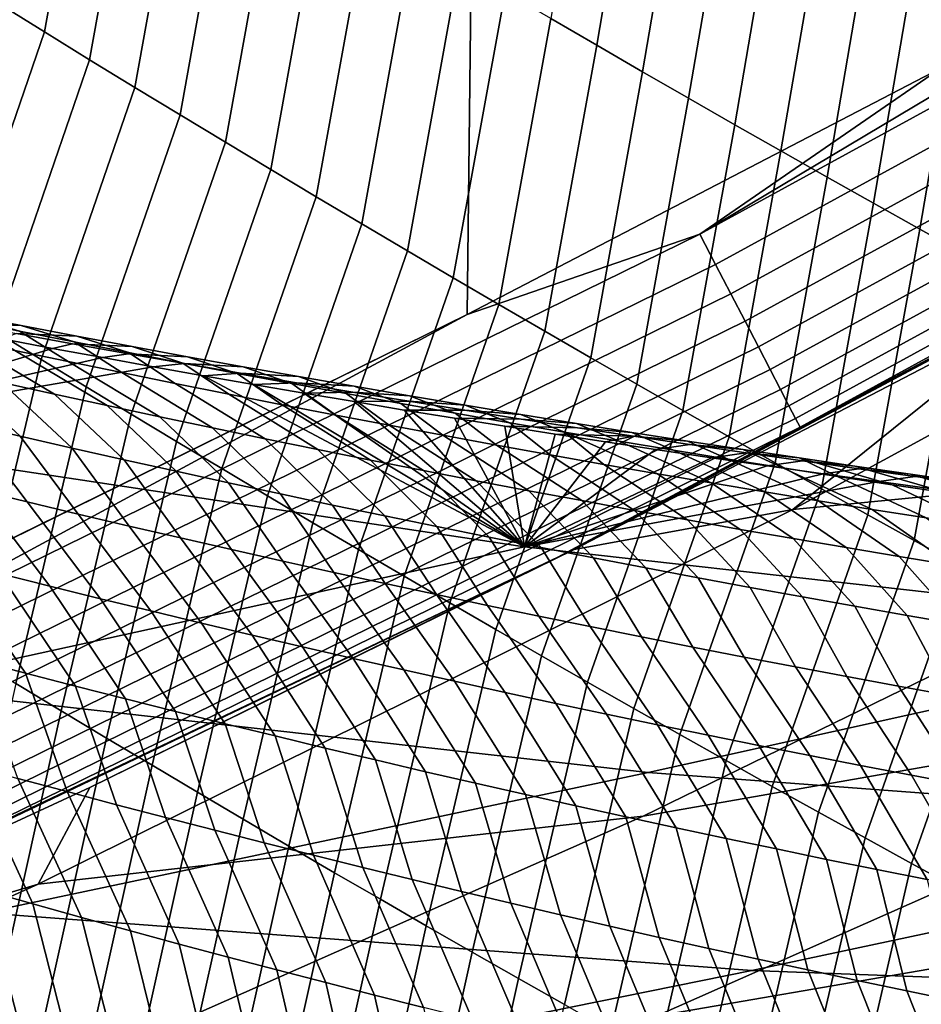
# Model space of a CAD drawing. Header units: metres. Extents: x -240 to 45, y -77 to 27.
# Tile 801 of 1056: x 11.9 to 12.95, y -24.61 to -23.47. Entities that reach past the tile are written whole.
import ezdxf

# ---------------------------------------------------------------- set-up
doc = ezdxf.new("R2010")
doc.units = ezdxf.units.M
doc.layers.add('solid_102011X2', color=7, linetype='CONTINUOUS')

msp = doc.modelspace()

# ---------------------------------------------------------------- linework, layer by layer
at = {"layer": 'solid_102011X2'}
for points in [[(12.418775, 23.807486), (11.8618, -24.081448), (11.298356, -24.343168), (11.861567, 24.081562)], [(12.968797, 23.521524), (12.419049, -23.807344), (11.8618, -24.081448), (12.418775, 23.807486)], [(13.511796, 23.223614), (12.969113, -23.521353), (12.419049, -23.807344), (12.968797, 23.521524)], [(11.875638, -23.447021, 120.99852), (11.92794, -23.479349, 121.017899), (11.987764, -23.146381, 121.236877), (11.935404, -23.113962, 121.218109)], [(12.689202, -23.713949, 0.002684), (13.512156, -23.223408), (13.758804, -23.129025, 0.002684)], [(12.689202, -23.713949, 0.002684), (13.758804, -23.129025, 0.002684), (13.778645, -23.163483, 0.010808), (12.707511, -23.749245, 0.010808)], [(12.516065, -23.463701, 121.418091), (12.569356, -23.49473, 121.435555), (12.62429, -23.172665, 121.663551), (12.57095, -23.141607, 121.646675)], [(11.92794, -23.479349, 121.017899), (11.980332, -23.511559, 121.037163), (12.040211, -23.17868, 121.255524), (11.987764, -23.146381, 121.236877)], [(12.707511, -23.749245, 0.010808), (13.778645, -23.163483, 0.010808), (13.797756, -23.196674, 0.024224), (12.725147, -23.783245, 0.024224)], [(12.569356, -23.49473, 121.435555), (12.622728, -23.525627, 121.452904), (12.677711, -23.20359, 121.680313), (12.62429, -23.172665, 121.663551)], [(11.980332, -23.511559, 121.037163), (12.032814, -23.543646, 121.056305), (12.092744, -23.210854, 121.274055), (12.040211, -23.17868, 121.255524)], [(12.725147, -23.783245, 0.024224), (13.797756, -23.196674, 0.024224), (13.815789, -23.227995, 0.042687), (12.741788, -23.815325, 0.042687)], [(12.032814, -23.543646, 121.056305), (12.085385, -23.575613, 121.075325), (12.145363, -23.242903, 121.292473), (12.092744, -23.210854, 121.274055)], [(12.622728, -23.525627, 121.452904), (12.676182, -23.556393, 121.470123), (12.731209, -23.234383, 121.696953), (12.677711, -23.20359, 121.680313)], [(12.689202, -23.713949, 0.002684), (12.969113, -23.521353), (13.512156, -23.223408)], [(12.676182, -23.556393, 121.470123), (12.729717, -23.587027, 121.487228), (12.784784, -23.265039, 121.71347), (12.731209, -23.234383, 121.696953)], [(12.741788, -23.815325, 0.042687), (13.815789, -23.227995, 0.042687), (13.832415, -23.256868, 0.065859), (12.75713, -23.8449, 0.065859)], [(12.085385, -23.575613, 121.075325), (12.138045, -23.607456, 121.094231), (12.198068, -23.274826, 121.310776), (12.145363, -23.242903, 121.292473)], [(12.75713, -23.8449, 0.065859), (13.832415, -23.256868, 0.065859), (13.847326, -23.282766, 0.093315), (12.77089, -23.871428, 0.093315)], [(12.729717, -23.587027, 121.487228), (12.783332, -23.617527, 121.504211), (12.838437, -23.295563, 121.729874), (12.784784, -23.265039, 121.71347)], [(12.138045, -23.607456, 121.094231), (12.190793, -23.639175, 121.113022), (12.250857, -23.306623, 121.328957), (12.198068, -23.274826, 121.310776)], [(12.77089, -23.871428, 0.093315), (13.847326, -23.282766, 0.093315), (13.860253, -23.305218, 0.124553), (12.782819, -23.894424, 0.124553)], [(12.783332, -23.617527, 121.504211), (12.837028, -23.647896, 121.521065), (12.892166, -23.325949, 121.746155), (12.838437, -23.295563, 121.729874)], [(12.190793, -23.639175, 121.113022), (12.243629, -23.670773, 121.131683), (12.303731, -23.338295, 121.347023), (12.250857, -23.306623, 121.328957)], [(12.782819, -23.894424, 0.124553), (13.860253, -23.305218, 0.124553), (13.870957, -23.323809, 0.159003), (12.792697, -23.913467, 0.159003)], [(12.792697, -23.913467, 0.159003), (13.870957, -23.323809, 0.159003), (13.879245, -23.338202, 0.196032), (12.800344, -23.928209, 0.196032)], [(12.837028, -23.647896, 121.521065), (12.890802, -23.678127, 121.537796), (12.945971, -23.356197, 121.762314), (12.892166, -23.325949, 121.746155)], [(12.243629, -23.670773, 121.131683), (12.296553, -23.702246, 121.15023), (12.356689, -23.369839, 121.364967), (12.303731, -23.338295, 121.347023)], [(12.800344, -23.928209, 0.196032), (13.879245, -23.338202, 0.196032), (13.884961, -23.348131, 0.234964), (12.80562, -23.938379, 0.234964)], [(12.80562, -23.938379, 0.234964), (13.884961, -23.348131, 0.234964), (13.587281, -23.524096, 0.275086)], [(12.890802, -23.678127, 121.537796), (12.944656, -23.708227, 121.554405), (12.999853, -23.386309, 121.778351), (12.945971, -23.356197, 121.762314)], [(12.296553, -23.702246, 121.15023), (12.349563, -23.733591, 121.168655), (12.409732, -23.401255, 121.382797), (12.356689, -23.369839, 121.364967)], [(12.944656, -23.708227, 121.554405), (12.998589, -23.73819, 121.570892), (13.053809, -23.416283, 121.794266), (12.999853, -23.386309, 121.778351)], [(12.349563, -23.733591, 121.168655), (12.40266, -23.764812, 121.186951), (12.462857, -23.432543, 121.400505), (12.409732, -23.401255, 121.382797)], [(12.40266, -23.764812, 121.186951), (12.455843, -23.795908, 121.205132), (12.516065, -23.463701, 121.418091), (12.462857, -23.432543, 121.400505)], [(11.767232, -23.763092, 120.778564), (11.819364, -23.795355, 120.79863), (11.92794, -23.479349, 121.017899), (11.875638, -23.447021, 120.99852)], [(12.455843, -23.795908, 121.205132), (12.509112, -23.826876, 121.223183), (12.569356, -23.49473, 121.435555), (12.516065, -23.463701, 121.418091)], [(11.819364, -23.795355, 120.79863), (11.87159, -23.827499, 120.818573), (11.980332, -23.511559, 121.037163), (11.92794, -23.479349, 121.017899)], [(12.509112, -23.826876, 121.223183), (12.562467, -23.857714, 121.241119), (12.622728, -23.525627, 121.452904), (12.569356, -23.49473, 121.435555)], [(13.646695, -23.491125, 0.279927), (13.657415, -23.565744, 1.33517), (12.797097, -24.033791, 1.528268), (13.098465, -23.791681, 0.281224)], [(13.493333, -23.965696, 5.716805), (12.797097, -24.033791, 1.528268), (13.657415, -23.565744, 1.33517), (14.347422, -23.508703, 5.520592)], [(11.87159, -23.827499, 120.818573), (11.923908, -23.859529, 120.838394), (12.032814, -23.543646, 121.056305), (11.980332, -23.511559, 121.037163)], [(12.689202, -23.713949, 0.002684), (12.419049, -23.807344), (12.969113, -23.521353)], [(12.524276, -24.089138, 0.275086), (13.587281, -23.524096, 0.275086), (12.543022, -24.080269, 0.28258)], [(12.80562, -23.938379, 0.234964), (13.587281, -23.524096, 0.275086), (12.524276, -24.089138, 0.275086)], [(13.587281, -23.524096, 0.275086), (13.098465, -23.791681, 0.281224), (12.543022, -24.080269, 0.28258)], [(12.562467, -23.857714, 121.241119), (12.615906, -23.888426, 121.258919), (12.676182, -23.556393, 121.470123), (12.622728, -23.525627, 121.452904)], [(11.923908, -23.859529, 120.838394), (11.976319, -23.891439, 120.858101), (12.085385, -23.575613, 121.075325), (12.032814, -23.543646, 121.056305)], [(12.615906, -23.888426, 121.258919), (12.669429, -23.919006, 121.276604), (12.729717, -23.587027, 121.487228), (12.676182, -23.556393, 121.470123)], [(11.976319, -23.891439, 120.858101), (12.028822, -23.923233, 120.877686), (12.138045, -23.607456, 121.094231), (12.085385, -23.575613, 121.075325)], [(12.669429, -23.919006, 121.276604), (12.723036, -23.949457, 121.294159), (12.783332, -23.617527, 121.504211), (12.729717, -23.587027, 121.487228)], [(12.028822, -23.923233, 120.877686), (12.081417, -23.954905, 120.897148), (12.190793, -23.639175, 121.113022), (12.138045, -23.607456, 121.094231)], [(12.723036, -23.949457, 121.294159), (12.776727, -23.979778, 121.311592), (12.837028, -23.647896, 121.521065), (12.783332, -23.617527, 121.504211)], [(12.081417, -23.954905, 120.897148), (12.134104, -23.986458, 120.916489), (12.243629, -23.670773, 121.131683), (12.190793, -23.639175, 121.113022)], [(12.776727, -23.979778, 121.311592), (12.8305, -24.009966, 121.328896), (12.890802, -23.678127, 121.537796), (12.837028, -23.647896, 121.521065)], [(12.134104, -23.986458, 120.916489), (12.18688, -24.017891, 120.935699), (12.296553, -23.702246, 121.15023), (12.243629, -23.670773, 121.131683)], [(12.8305, -24.009966, 121.328896), (12.884356, -24.040024, 121.346069), (12.944656, -23.708227, 121.554405), (12.890802, -23.678127, 121.537796)], [(12.18688, -24.017891, 120.935699), (12.239748, -24.049202, 120.954796), (12.349563, -23.733591, 121.168655), (12.296553, -23.702246, 121.15023)], [(11.595028, -24.251431, 0.002684), (12.419049, -23.807344), (12.689202, -23.713949, 0.002684)], [(11.595028, -24.251431, 0.002684), (12.689202, -23.713949, 0.002684), (12.707511, -23.749245, 0.010808), (11.611773, -24.287493, 0.010808)], [(12.884356, -24.040024, 121.346069), (12.938293, -24.069946, 121.363121), (12.998589, -23.73819, 121.570892), (12.944656, -23.708227, 121.554405)], [(12.239748, -24.049202, 120.954796), (12.292706, -24.080393, 120.973763), (12.40266, -23.764812, 121.186951), (12.349563, -23.733591, 121.168655)], [(11.611773, -24.287493, 0.010808), (12.707511, -23.749245, 0.010808), (12.725147, -23.783245, 0.024224), (11.627905, -24.322231, 0.024224)], [(12.938293, -24.069946, 121.363121), (12.992312, -24.099735, 121.380043), (13.052599, -23.768015, 121.58725), (12.998589, -23.73819, 121.570892)], [(12.292706, -24.080393, 120.973763), (12.345753, -24.11146, 120.992615), (12.455843, -23.795908, 121.205132), (12.40266, -23.764812, 121.186951)], [(11.627905, -24.322231, 0.024224), (12.725147, -23.783245, 0.024224), (12.741788, -23.815325, 0.042687), (11.643126, -24.355011, 0.042687)], [(12.543022, -24.080269, 0.28258), (13.098465, -23.791681, 0.281224), (12.797097, -24.033791, 1.528268)], [(11.830332, -23.817553, 74.572418), (11.901, -23.82028, 74.948112), (11.83668, -23.807844, 74.963737), (11.765365, -23.805368, 74.588104)], [(12.345753, -24.11146, 120.992615), (12.39889, -24.142403, 121.01133), (12.509112, -23.826876, 121.223183), (12.455843, -23.795908, 121.205132)], [(11.595028, -24.251431, 0.002684), (11.8618, -24.081448), (12.419049, -23.807344)], [(11.643126, -24.355011, 0.042687), (12.741788, -23.815325, 0.042687), (12.75713, -23.8449, 0.065859), (11.657158, -24.385229, 0.065859)], [(11.895329, -23.829546, 74.556847), (11.965347, -23.832523, 74.93261), (11.901, -23.82028, 74.948112), (11.830332, -23.817553, 74.572418)], [(11.899115, -23.826599, 75.340858), (11.955595, -23.862101, 75.717941), (11.893536, -23.849102, 75.733391), (11.835985, -23.813799, 75.356438)], [(11.901, -23.82028, 74.948112), (11.962271, -23.839209, 75.325401), (11.899115, -23.826599, 75.340858), (11.83668, -23.807844, 74.963737)], [(14.380032, -23.812305, 9.87928), (13.516453, -24.233826, 10.08113), (12.623458, -24.390039, 5.916644), (13.493333, -23.965696, 5.716805)], [(11.831502, -23.835911, 75.748955), (11.939668, -23.899832, 76.110893), (11.878568, -23.886389, 76.126396), (11.769493, -23.822529, 75.764633)], [(11.789997, -24.172331, 120.628441), (11.84238, -24.204283, 120.648918), (11.923908, -23.859529, 120.838394), (11.87159, -23.827499, 120.818573)], [(11.962271, -23.839209, 75.325401), (12.017679, -23.874907, 75.702614), (11.955595, -23.862101, 75.717941), (11.899115, -23.826599, 75.340858)], [(11.965347, -23.832523, 74.93261), (12.025454, -23.851624, 75.310066), (11.962271, -23.839209, 75.325401), (11.901, -23.82028, 74.948112)], [(12.39889, -24.142403, 121.01133), (12.452115, -24.173222, 121.02993), (12.562467, -23.857714, 121.241119), (12.509112, -23.826876, 121.223183)], [(11.937401, -23.846804, 74.376938), (11.879043, -23.835882, 74.398201), (11.609534, -23.945097, 72.090042)], [(11.893536, -23.849102, 75.733391), (12.000792, -23.913082, 76.095512), (11.939668, -23.899832, 76.110893), (11.831502, -23.835911, 75.748955)], [(11.895329, -23.829546, 74.556847), (11.879043, -23.835882, 74.398201), (11.937401, -23.846804, 74.376938), (11.960355, -23.841351, 74.541397)], [(11.960355, -23.841351, 74.541397), (12.029722, -23.844572, 74.917229), (11.965347, -23.832523, 74.93261), (11.895329, -23.829546, 74.556847)], [(12.025454, -23.851624, 75.310066), (12.079788, -23.887522, 75.687393), (12.017679, -23.874907, 75.702614), (11.962271, -23.839209, 75.325401)], [(12.029722, -23.844572, 74.917229), (12.088662, -23.863846, 75.294846), (12.025454, -23.851624, 75.310066), (11.965347, -23.832523, 74.93261)], [(11.995755, -23.857548, 74.355904), (11.937401, -23.846804, 74.376938), (11.609534, -23.945097, 72.090042)], [(11.657158, -24.385229, 0.065859), (12.75713, -23.8449, 0.065859), (12.77089, -23.871428, 0.093315), (11.669744, -24.412334, 0.093315)], [(11.955595, -23.862101, 75.717941), (12.06194, -23.926138, 76.080238), (12.000792, -23.913082, 76.095512), (11.893536, -23.849102, 75.733391)], [(11.960355, -23.841351, 74.541397), (11.937401, -23.846804, 74.376938), (11.995755, -23.857548, 74.355904), (12.02541, -23.852964, 74.52607)], [(12.02541, -23.852964, 74.52607), (12.094125, -23.856428, 74.901962), (12.029722, -23.844572, 74.917229), (11.960355, -23.841351, 74.541397)], [(12.088662, -23.863846, 75.294846), (12.141922, -23.89994, 75.672295), (12.079788, -23.887522, 75.687393), (12.025454, -23.851624, 75.310066)], [(12.094125, -23.856428, 74.901962), (12.151896, -23.875875, 75.279739), (12.088662, -23.863846, 75.294846), (12.029722, -23.844572, 74.917229)], [(12.054109, -23.868116, 74.335106), (11.995755, -23.857548, 74.355904), (11.609534, -23.945097, 72.090042)], [(11.817492, -23.872753, 76.142014), (11.899688, -23.948647, 76.507416), (11.839289, -23.934628, 76.523094), (11.756441, -23.858927, 76.157745)], [(11.84238, -24.204283, 120.648918), (11.894859, -24.236118, 120.669273), (11.976319, -23.891439, 120.858101), (11.923908, -23.859529, 120.838394)], [(12.017679, -23.874907, 75.702614), (12.123112, -23.939001, 76.065079), (12.06194, -23.926138, 76.080238), (11.955595, -23.862101, 75.717941)], [(12.02541, -23.852964, 74.52607), (11.995755, -23.857548, 74.355904), (12.054109, -23.868116, 74.335106), (12.090494, -23.864388, 74.510857)], [(12.090494, -23.864388, 74.510857), (12.158556, -23.86809, 74.886818), (12.094125, -23.856428, 74.901962), (12.02541, -23.852964, 74.52607)], [(12.158556, -23.86809, 74.886818), (12.215158, -23.887711, 75.264755), (12.151896, -23.875875, 75.279739), (12.094125, -23.856428, 74.901962)], [(12.452115, -24.173222, 121.02993), (12.505428, -24.203917, 121.048393), (12.615906, -23.888426, 121.258919), (12.562467, -23.857714, 121.241119)], [(12.112463, -23.87851, 74.314545), (12.054109, -23.868116, 74.335106), (11.609534, -23.945097, 72.090042), (12.48563, -24.077089, 71.943855)], [(11.669744, -24.412334, 0.093315), (12.77089, -23.871428, 0.093315), (12.782819, -23.894424, 0.124553), (11.680655, -24.435831, 0.124553)], [(11.878568, -23.886389, 76.126396), (11.960111, -23.962471, 76.491852), (11.899688, -23.948647, 76.507416), (11.817492, -23.872753, 76.142014)], [(12.079788, -23.887522, 75.687393), (12.184309, -23.95167, 76.050034), (12.123112, -23.939001, 76.065079), (12.017679, -23.874907, 75.702614)], [(12.090494, -23.864388, 74.510857), (12.054109, -23.868116, 74.335106), (12.112463, -23.87851, 74.314545), (12.155607, -23.87562, 74.495766)], [(12.151896, -23.875875, 75.279739), (12.204081, -23.912169, 75.65731), (12.141922, -23.89994, 75.672295), (12.088662, -23.863846, 75.294846)], [(12.155607, -23.87562, 74.495766), (12.223015, -23.879559, 74.871796), (12.158556, -23.86809, 74.886818), (12.090494, -23.864388, 74.510857)], [(12.223015, -23.879559, 74.871796), (12.278445, -23.899353, 75.249886), (12.215158, -23.887711, 75.264755), (12.158556, -23.86809, 74.886818)], [(11.939668, -23.899832, 76.110893), (12.020557, -23.976101, 76.476395), (11.960111, -23.962471, 76.491852), (11.878568, -23.886389, 76.126396)], [(12.155607, -23.87562, 74.495766), (12.112463, -23.87851, 74.314545), (12.170819, -23.888729, 74.294212), (12.22075, -23.886662, 74.480797)], [(12.170819, -23.888729, 74.294212), (12.112463, -23.87851, 74.314545), (12.48563, -24.077089, 71.943855)], [(12.215158, -23.887711, 75.264755), (12.266265, -23.924202, 75.642441), (12.204081, -23.912169, 75.65731), (12.151896, -23.875875, 75.279739)], [(12.22075, -23.886662, 74.480797), (12.287501, -23.890833, 74.856888), (12.223015, -23.879559, 74.871796), (12.155607, -23.87562, 74.495766)], [(12.22075, -23.886662, 74.480797), (12.170819, -23.888729, 74.294212), (12.22918, -23.898775, 74.274109), (12.285921, -23.897512, 74.465942)], [(12.285921, -23.897512, 74.465942), (12.352015, -23.901913, 74.842102), (12.287501, -23.890833, 74.856888), (12.22075, -23.886662, 74.480797)], [(12.287501, -23.890833, 74.856888), (12.341759, -23.910801, 75.23513), (12.278445, -23.899353, 75.249886), (12.223015, -23.879559, 74.871796)], [(11.680655, -24.435831, 0.124553), (12.782819, -23.894424, 0.124553), (12.792697, -23.913467, 0.159003), (11.68969, -24.455288, 0.159003)], [(11.894859, -24.236118, 120.669273), (11.947433, -24.267838, 120.689507), (12.028822, -23.923233, 120.877686), (11.976319, -23.891439, 120.858101)], [(12.141922, -23.89994, 75.672295), (12.245529, -23.964146, 76.03511), (12.184309, -23.95167, 76.050034), (12.079788, -23.887522, 75.687393)], [(12.22918, -23.898775, 74.274109), (12.170819, -23.888729, 74.294212), (12.48563, -24.077089, 71.943855)], [(12.278445, -23.899353, 75.249886), (12.328474, -23.936041, 75.627686), (12.266265, -23.924202, 75.642441), (12.215158, -23.887711, 75.264755)], [(12.351121, -23.908171, 74.45121), (12.285921, -23.897512, 74.465942), (12.22918, -23.898775, 74.274109), (12.287548, -23.908648, 74.254227)], [(12.351121, -23.908171, 74.45121), (12.416557, -23.9128, 74.827438), (12.352015, -23.901913, 74.842102), (12.285921, -23.897512, 74.465942)], [(12.352015, -23.901913, 74.842102), (12.405099, -23.922056, 75.220497), (12.341759, -23.910801, 75.23513), (12.287501, -23.890833, 74.856888)], [(12.505428, -24.203917, 121.048393), (12.55883, -24.234486, 121.066734), (12.669429, -23.919006, 121.276604), (12.615906, -23.888426, 121.258919)], [(12.000792, -23.913082, 76.095512), (12.081028, -23.989536, 76.46106), (12.020557, -23.976101, 76.476395), (11.939668, -23.899832, 76.110893)], [(12.204081, -23.912169, 75.65731), (12.306774, -23.976427, 76.020294), (12.245529, -23.964146, 76.03511), (12.141922, -23.89994, 75.672295)], [(12.287548, -23.908648, 74.254227), (12.22918, -23.898775, 74.274109), (12.48563, -24.077089, 71.943855)], [(12.341759, -23.910801, 75.23513), (12.390708, -23.947687, 75.613052), (12.328474, -23.936041, 75.627686), (12.278445, -23.899353, 75.249886)], [(12.416349, -23.918638, 74.4366), (12.351121, -23.908171, 74.45121), (12.287548, -23.908648, 74.254227), (12.345923, -23.91835, 74.234573)], [(12.345923, -23.91835, 74.234573), (12.287548, -23.908648, 74.254227), (12.48563, -24.077089, 71.943855)], [(12.416349, -23.918638, 74.4366), (12.481126, -23.923491, 74.812889), (12.416557, -23.9128, 74.827438), (12.351121, -23.908171, 74.45121)], [(12.416557, -23.9128, 74.827438), (12.468465, -23.933117, 75.205978), (12.405099, -23.922056, 75.220497), (12.352015, -23.901913, 74.842102)], [(11.68969, -24.455288, 0.159003), (12.792697, -23.913467, 0.159003), (12.800344, -23.928209, 0.196032), (11.696684, -24.47035, 0.196032)], [(11.839289, -23.934628, 76.523094), (11.907772, -24.025045, 76.888084), (11.848453, -24.010706, 76.903755), (11.778913, -23.920414, 76.538895)], [(12.06194, -23.926138, 76.080238), (12.141523, -24.002775, 76.445839), (12.081028, -23.989536, 76.46106), (12.000792, -23.913082, 76.095512)], [(12.266265, -23.924202, 75.642441), (12.368043, -23.988514, 76.0056), (12.306774, -23.976427, 76.020294), (12.204081, -23.912169, 75.65731)], [(12.405099, -23.922056, 75.220497), (12.452968, -23.959141, 75.598526), (12.390708, -23.947687, 75.613052), (12.341759, -23.910801, 75.23513)], [(12.404308, -23.927881, 74.215134), (12.345923, -23.91835, 74.234573), (12.48563, -24.077089, 71.943855)], [(12.481606, -23.928913, 74.422104), (12.416349, -23.918638, 74.4366), (12.345923, -23.91835, 74.234573), (12.404308, -23.927881, 74.215134)], [(12.481606, -23.928913, 74.422104), (12.545722, -23.933987, 74.798462), (12.481126, -23.923491, 74.812889), (12.416349, -23.918638, 74.4366)], [(12.481126, -23.923491, 74.812889), (12.531857, -23.943981, 75.191582), (12.468465, -23.933117, 75.205978), (12.416557, -23.9128, 74.827438)], [(12.55883, -24.234486, 121.066734), (12.612319, -24.264927, 121.084953), (12.723036, -23.949457, 121.294159), (12.669429, -23.919006, 121.276604)], [(11.696684, -24.47035, 0.196032), (12.800344, -23.928209, 0.196032), (12.80562, -23.938379, 0.234964), (11.701509, -24.480742, 0.234964)], [(11.947433, -24.267838, 120.689507), (12.000104, -24.29944, 120.709618), (12.081417, -23.954905, 120.897148), (12.028822, -23.923233, 120.877686)], [(12.123112, -23.939001, 76.065079), (12.202042, -24.015818, 76.430733), (12.141523, -24.002775, 76.445839), (12.06194, -23.926138, 76.080238)], [(12.328474, -23.936041, 75.627686), (12.429336, -24.000406, 75.991013), (12.368043, -23.988514, 76.0056), (12.266265, -23.924202, 75.642441)], [(12.462698, -23.937241, 74.195923), (12.404308, -23.927881, 74.215134), (12.48563, -24.077089, 71.943855)], [(12.546889, -23.938997, 74.40773), (12.481606, -23.928913, 74.422104), (12.404308, -23.927881, 74.215134), (12.462698, -23.937241, 74.195923)], [(12.468465, -23.933117, 75.205978), (12.515251, -23.970398, 75.584122), (12.452968, -23.959141, 75.598526), (12.405099, -23.922056, 75.220497)], [(12.545722, -23.933987, 74.798462), (12.595275, -23.954653, 75.177299), (12.531857, -23.943981, 75.191582), (12.481126, -23.923491, 74.812889)], [(12.546889, -23.938997, 74.40773), (12.610344, -23.944286, 74.784157), (12.545722, -23.933987, 74.798462), (12.481606, -23.928913, 74.422104)], [(11.701509, -24.480742, 0.234964), (12.80562, -23.938379, 0.234964), (12.524276, -24.089138, 0.275086)], [(11.899688, -23.948647, 76.507416), (11.967115, -24.039192, 76.87252), (11.907772, -24.025045, 76.888084), (11.839289, -23.934628, 76.523094)], [(12.184309, -23.95167, 76.050034), (12.262584, -24.028666, 76.415741), (12.202042, -24.015818, 76.430733), (12.123112, -23.939001, 76.065079)], [(12.390708, -23.947687, 75.613052), (12.490653, -24.012104, 75.976547), (12.429336, -24.000406, 75.991013), (12.328474, -23.936041, 75.627686)], [(12.521073, -23.946426, 74.176956), (12.462698, -23.937241, 74.195923), (12.48563, -24.077089, 71.943855)], [(12.612202, -23.948887, 74.393478), (12.546889, -23.938997, 74.40773), (12.462698, -23.937241, 74.195923), (12.521073, -23.946426, 74.176956)], [(12.531857, -23.943981, 75.191582), (12.57756, -23.981461, 75.569832), (12.515251, -23.970398, 75.584122), (12.468465, -23.933117, 75.205978)], [(12.610344, -23.944286, 74.784157), (12.658718, -23.96513, 75.163132), (12.595275, -23.954653, 75.177299), (12.545722, -23.933987, 74.798462)], [(12.612202, -23.948887, 74.393478), (12.674994, -23.954391, 74.769966), (12.610344, -23.944286, 74.784157), (12.546889, -23.938997, 74.40773)], [(12.48563, -24.077089, 71.943855), (11.609534, -23.945097, 72.090042), (10.863639, -24.106758, 67.886856), (11.744262, -24.239668, 67.732452)], [(11.960111, -23.962471, 76.491852), (12.026483, -24.053144, 76.857071), (11.967115, -24.039192, 76.87252), (11.899688, -23.948647, 76.507416)], [(12.000104, -24.29944, 120.709618), (12.052869, -24.330927, 120.729599), (12.134104, -23.986458, 120.916489), (12.081417, -23.954905, 120.897148)], [(12.245529, -23.964146, 76.03511), (12.323149, -24.041319, 76.400871), (12.262584, -24.028666, 76.415741), (12.184309, -23.95167, 76.050034)], [(12.452968, -23.959141, 75.598526), (12.551993, -24.023607, 75.962196), (12.490653, -24.012104, 75.976547), (12.390708, -23.947687, 75.613052)], [(12.579433, -23.955439, 74.158234), (12.521073, -23.946426, 74.176956), (12.48563, -24.077089, 71.943855)], [(12.612202, -23.948887, 74.393478), (12.521073, -23.946426, 74.176956), (12.579433, -23.955439, 74.158234)], [(12.531857, -23.943981, 75.191582), (12.595275, -23.954653, 75.177299), (12.702252, -24.003004, 75.541603), (12.639894, -23.992331, 75.555656)], [(12.531857, -23.943981, 75.191582), (12.639894, -23.992331, 75.555656), (12.57756, -23.981461, 75.569832)], [(12.612202, -23.948887, 74.393478), (12.579433, -23.955439, 74.158234), (12.637783, -23.964279, 74.139748), (12.677541, -23.958586, 74.379349)], [(12.595275, -23.954653, 75.177299), (12.658718, -23.96513, 75.163132), (12.764635, -24.013481, 75.527664), (12.702252, -24.003004, 75.541603)], [(12.674994, -23.954391, 74.769966), (12.722186, -23.97541, 75.149086), (12.658718, -23.96513, 75.163132), (12.610344, -23.944286, 74.784157)], [(12.677541, -23.958586, 74.379349), (12.739669, -23.964302, 74.755898), (12.674994, -23.954391, 74.769966), (12.612202, -23.948887, 74.393478)], [(12.612319, -24.264927, 121.084953), (12.665895, -24.295244, 121.103043), (12.776727, -23.979778, 121.311592), (12.723036, -23.949457, 121.294159)], [(12.739669, -23.964302, 74.755898), (12.78568, -23.985497, 75.135162), (12.722186, -23.97541, 75.149086), (12.674994, -23.954391, 74.769966)], [(12.623458, -24.390039, 5.916644), (11.920521, -24.46888, 1.725014), (12.797097, -24.033791, 1.528268), (13.493333, -23.965696, 5.716805)], [(12.020557, -23.976101, 76.476395), (12.085873, -24.066902, 76.841736), (12.026483, -24.053144, 76.857071), (11.960111, -23.962471, 76.491852)], [(12.306774, -23.976427, 76.020294), (12.383739, -24.053774, 76.386108), (12.323149, -24.041319, 76.400871), (12.245529, -23.964146, 76.03511)], [(12.515251, -23.970398, 75.584122), (12.613359, -24.034916, 75.94796), (12.551993, -24.023607, 75.962196), (12.452968, -23.959141, 75.598526)], [(12.637783, -23.964279, 74.139748), (12.579433, -23.955439, 74.158234), (12.48563, -24.077089, 71.943855)], [(12.702605, -23.973898, 74.119492), (12.637783, -23.964279, 74.139748), (12.48563, -24.077089, 71.943855)], [(12.677541, -23.958586, 74.379349), (12.637783, -23.964279, 74.139748), (12.702605, -23.973898, 74.119492), (12.742907, -23.968092, 74.365341)], [(12.658718, -23.96513, 75.163132), (12.722186, -23.97541, 75.149086), (12.827042, -24.023764, 75.51384), (12.764635, -24.013481, 75.527664)], [(12.742907, -23.968092, 74.365341), (12.80437, -23.974016, 74.741951), (12.739669, -23.964302, 74.755898), (12.677541, -23.958586, 74.379349)], [(12.80437, -23.974016, 74.741951), (12.849198, -23.995386, 75.121346), (12.78568, -23.985497, 75.135162), (12.739669, -23.964302, 74.755898)], [(12.081028, -23.989536, 76.46106), (12.145287, -24.080465, 76.826515), (12.085873, -24.066902, 76.841736), (12.020557, -23.976101, 76.476395)], [(12.368043, -23.988514, 76.0056), (12.444351, -24.066032, 76.37146), (12.383739, -24.053774, 76.386108), (12.306774, -23.976427, 76.020294)], [(12.767419, -23.983309, 74.099525), (12.702605, -23.973898, 74.119492), (12.48563, -24.077089, 71.943855)], [(12.57756, -23.981461, 75.569832), (12.674748, -24.046028, 75.933838), (12.613359, -24.034916, 75.94796), (12.515251, -23.970398, 75.584122)], [(12.742907, -23.968092, 74.365341), (12.702605, -23.973898, 74.119492), (12.767419, -23.983309, 74.099525), (12.8083, -23.977404, 74.351448)], [(12.722186, -23.97541, 75.149086), (12.78568, -23.985497, 75.135162), (12.889471, -24.033852, 75.50013), (12.827042, -24.023764, 75.51384)], [(12.8083, -23.977404, 74.351448), (12.869098, -23.983534, 74.728127), (12.80437, -23.974016, 74.741951), (12.742907, -23.968092, 74.365341)], [(12.8083, -23.977404, 74.351448), (12.767419, -23.983309, 74.099525), (12.832229, -23.99251, 74.079842), (12.873719, -23.986525, 74.337677)], [(12.80437, -23.974016, 74.741951), (12.869098, -23.983534, 74.728127), (12.976308, -24.014578, 75.094086), (12.912741, -24.005079, 75.107658)], [(12.80437, -23.974016, 74.741951), (12.912741, -24.005079, 75.107658), (12.849198, -23.995386, 75.121346)], [(12.873719, -23.986525, 74.337677), (12.93385, -23.992855, 74.714417), (12.869098, -23.983534, 74.728127), (12.8083, -23.977404, 74.351448)], [(12.052869, -24.330927, 120.729599), (12.105728, -24.362297, 120.749458), (12.18688, -24.017891, 120.935699), (12.134104, -23.986458, 120.916489)], [(12.141523, -24.002775, 76.445839), (12.204723, -24.093834, 76.811409), (12.145287, -24.080465, 76.826515), (12.081028, -23.989536, 76.46106)], [(12.429336, -24.000406, 75.991013), (12.504988, -24.078094, 76.356934), (12.444351, -24.066032, 76.37146), (12.368043, -23.988514, 76.0056)], [(12.832229, -23.99251, 74.079842), (12.767419, -23.983309, 74.099525), (12.48563, -24.077089, 71.943855)], [(12.639894, -23.992331, 75.555656), (12.736161, -24.056946, 75.91983), (12.674748, -24.046028, 75.933838), (12.57756, -23.981461, 75.569832)], [(12.665895, -24.295244, 121.103043), (12.719557, -24.325432, 121.121002), (12.8305, -24.009966, 121.328896), (12.776727, -23.979778, 121.311592)], [(12.78568, -23.985497, 75.135162), (12.849198, -23.995386, 75.121346), (12.951925, -24.043743, 75.486534), (12.889471, -24.033852, 75.50013)], [(12.873719, -23.986525, 74.337677), (12.832229, -23.99251, 74.079842), (12.897037, -24.001501, 74.060448), (12.939166, -23.995451, 74.324028)], [(12.869098, -23.983534, 74.728127), (12.93385, -23.992855, 74.714417), (13.0399, -24.02388, 75.080627), (12.976308, -24.014578, 75.094086)], [(12.939166, -23.995451, 74.324028), (12.998629, -24.001982, 74.700829), (12.93385, -23.992855, 74.714417), (12.873719, -23.986525, 74.337677)], [(11.848453, -24.010706, 76.903755), (11.934158, -24.122953, 77.259361), (11.875507, -24.108271, 77.275116), (11.789157, -23.996174, 76.919548)], [(12.490653, -24.012104, 75.976547), (12.565648, -24.08996, 76.342514), (12.504988, -24.078094, 76.356934), (12.429336, -24.000406, 75.991013)], [(12.897037, -24.001501, 74.060448), (12.832229, -23.99251, 74.079842), (12.48563, -24.077089, 71.943855)], [(12.702252, -24.003004, 75.541603), (12.797598, -24.067665, 75.905937), (12.736161, -24.056946, 75.91983), (12.639894, -23.992331, 75.555656)], [(12.849198, -23.995386, 75.121346), (12.912741, -24.005079, 75.107658), (13.014402, -24.053438, 75.473061), (12.951925, -24.043743, 75.486534)], [(12.939166, -23.995451, 74.324028), (12.897037, -24.001501, 74.060448), (12.961846, -24.010288, 74.041336), (13.004639, -24.004185, 74.310501)], [(12.93385, -23.992855, 74.714417), (12.998629, -24.001982, 74.700829), (13.103515, -24.032988, 75.067291), (13.0399, -24.02388, 75.080627)], [(13.004639, -24.004185, 74.310501), (13.063433, -24.01091, 74.687363), (12.998629, -24.001982, 74.700829), (12.939166, -23.995451, 74.324028)], [(11.907772, -24.025045, 76.888084), (11.992834, -24.13744, 77.243721), (11.934158, -24.122953, 77.259361), (11.848453, -24.010706, 76.903755)], [(12.202042, -24.015818, 76.430733), (12.264184, -24.10701, 76.796417), (12.204723, -24.093834, 76.811409), (12.141523, -24.002775, 76.445839)], [(12.961846, -24.010288, 74.041336), (12.897037, -24.001501, 74.060448), (12.48563, -24.077089, 71.943855), (13.365938, -24.176193, 71.796967)], [(12.551993, -24.023607, 75.962196), (12.626331, -24.101627, 76.328217), (12.565648, -24.08996, 76.342514), (12.490653, -24.012104, 75.976547)], [(12.764635, -24.013481, 75.527664), (12.859057, -24.07819, 75.892159), (12.797598, -24.067665, 75.905937), (12.702252, -24.003004, 75.541603)], [(12.719557, -24.325432, 121.121002), (12.773305, -24.355492, 121.138832), (12.884356, -24.040024, 121.346069), (12.8305, -24.009966, 121.328896)], [(12.912741, -24.005079, 75.107658), (12.976308, -24.014578, 75.094086), (13.076902, -24.062939, 75.459702), (13.014402, -24.053438, 75.473061)], [(12.105728, -24.362297, 120.749458), (12.158682, -24.393547, 120.769196), (12.239748, -24.049202, 120.954796), (12.18688, -24.017891, 120.935699)], [(12.262584, -24.028666, 76.415741), (12.323668, -24.119987, 76.781532), (12.264184, -24.10701, 76.796417), (12.202042, -24.015818, 76.430733)], [(12.613359, -24.034916, 75.94796), (12.687038, -24.113098, 76.314026), (12.626331, -24.101627, 76.328217), (12.551993, -24.023607, 75.962196)], [(12.827042, -24.023764, 75.51384), (12.920541, -24.08852, 75.878494), (12.859057, -24.07819, 75.892159), (12.764635, -24.013481, 75.527664)], [(12.889471, -24.033852, 75.50013), (12.982046, -24.098652, 75.864944), (12.920541, -24.08852, 75.878494), (12.827042, -24.023764, 75.51384)], [(11.967115, -24.039192, 76.87252), (12.051534, -24.151733, 77.228203), (11.992834, -24.13744, 77.243721), (11.907772, -24.025045, 76.888084)], [(11.980515, -24.35676, 0.283918), (12.543022, -24.080269, 0.28258), (12.797097, -24.033791, 1.528268), (11.920521, -24.46888, 1.725014)], [(12.323149, -24.041319, 76.400871), (12.383174, -24.132772, 76.766769), (12.323668, -24.119987, 76.781532), (12.262584, -24.028666, 76.415741)], [(12.674748, -24.046028, 75.933838), (12.747769, -24.124372, 76.299957), (12.687038, -24.113098, 76.314026), (12.613359, -24.034916, 75.94796)], [(12.951925, -24.043743, 75.486534), (13.043574, -24.108587, 75.851517), (12.982046, -24.098652, 75.864944), (12.889471, -24.033852, 75.50013)], [(12.026483, -24.053144, 76.857071), (12.110257, -24.165829, 77.212791), (12.051534, -24.151733, 77.228203), (11.967115, -24.039192, 76.87252)], [(12.383739, -24.053774, 76.386108), (12.442704, -24.145361, 76.752113), (12.383174, -24.132772, 76.766769), (12.323149, -24.041319, 76.400871)], [(12.736161, -24.056946, 75.91983), (12.808524, -24.135447, 76.286003), (12.747769, -24.124372, 76.299957), (12.674748, -24.046028, 75.933838)], [(12.773305, -24.355492, 121.138832), (12.827139, -24.385422, 121.156532), (12.938293, -24.069946, 121.363121), (12.884356, -24.040024, 121.346069)], [(12.085873, -24.066902, 76.841736), (12.169003, -24.179731, 77.197495), (12.110257, -24.165829, 77.212791), (12.026483, -24.053144, 76.857071)], [(12.158682, -24.393547, 120.769196), (12.21173, -24.424679, 120.788803), (12.292706, -24.080393, 120.973763), (12.239748, -24.049202, 120.954796)], [(12.444351, -24.066032, 76.37146), (12.502256, -24.157753, 76.737579), (12.442704, -24.145361, 76.752113), (12.383739, -24.053774, 76.386108)], [(12.797598, -24.067665, 75.905937), (12.869301, -24.146324, 76.272163), (12.808524, -24.135447, 76.286003), (12.736161, -24.056946, 75.91983)], [(12.145287, -24.080465, 76.826515), (12.227775, -24.193436, 77.182312), (12.169003, -24.179731, 77.197495), (12.085873, -24.066902, 76.841736)], [(12.504988, -24.078094, 76.356934), (12.561832, -24.169949, 76.723152), (12.502256, -24.157753, 76.737579), (12.444351, -24.066032, 76.37146)], [(12.859057, -24.07819, 75.892159), (12.930101, -24.157003, 76.258438), (12.869301, -24.146324, 76.272163), (12.797598, -24.067665, 75.905937)], [(13.365938, -24.176193, 71.796967), (12.48563, -24.077089, 71.943855), (11.744262, -24.239668, 67.732452), (12.62912, -24.339466, 67.577316)], [(11.816879, -24.093395, 77.290985), (11.90594, -24.223915, 77.640076), (11.84799, -24.208727, 77.656021), (11.758276, -24.078323, 77.306961)], [(12.524276, -24.089138, 0.275086), (12.543022, -24.080269, 0.28258), (11.980515, -24.35676, 0.283918)], [(12.204723, -24.093834, 76.811409), (12.286568, -24.206945, 77.167244), (12.227775, -24.193436, 77.182312), (12.145287, -24.080465, 76.826515)], [(12.21173, -24.424679, 120.788803), (12.264871, -24.455692, 120.808281), (12.345753, -24.11146, 120.992615), (12.292706, -24.080393, 120.973763)], [(12.565648, -24.08996, 76.342514), (12.621431, -24.18195, 76.708839), (12.561832, -24.169949, 76.723152), (12.504988, -24.078094, 76.356934)], [(14.42698, -24.078627, 14.25671), (13.555003, -24.464521, 14.462894), (12.638376, -24.62228, 10.286369), (13.516453, -24.233826, 10.08113)], [(12.827139, -24.385422, 121.156532), (12.881058, -24.415222, 121.174103), (12.992312, -24.099735, 121.380043), (12.938293, -24.069946, 121.363121)], [(12.920541, -24.08852, 75.878494), (12.990924, -24.167482, 76.244827), (12.930101, -24.157003, 76.258438), (12.859057, -24.07819, 75.892159)], [(11.438093, -24.608103, 0.275086), (12.524276, -24.089138, 0.275086), (11.980515, -24.35676, 0.283918)], [(11.701509, -24.480742, 0.234964), (12.524276, -24.089138, 0.275086), (11.438093, -24.608103, 0.275086)], [(12.626331, -24.101627, 76.328217), (12.681053, -24.193754, 76.694649), (12.621431, -24.18195, 76.708839), (12.565648, -24.08996, 76.342514)], [(12.982046, -24.098652, 75.864944), (13.051769, -24.177765, 76.231339), (12.990924, -24.167482, 76.244827), (12.920541, -24.08852, 75.878494)], [(11.875507, -24.108271, 77.275116), (11.963915, -24.238909, 77.624245), (11.90594, -24.223915, 77.640076), (11.816879, -24.093395, 77.290985)], [(12.264184, -24.10701, 76.796417), (12.345385, -24.220257, 77.15229), (12.286568, -24.206945, 77.167244), (12.204723, -24.093834, 76.811409)], [(12.687038, -24.113098, 76.314026), (12.740699, -24.20536, 76.680565), (12.681053, -24.193754, 76.694649), (12.626331, -24.101627, 76.328217)], [(12.881058, -24.415222, 121.174103), (12.935061, -24.444891, 121.191544), (13.046412, -24.129391, 121.396835), (12.992312, -24.099735, 121.380043)], [(11.934158, -24.122953, 77.259361), (12.021915, -24.253708, 77.608528), (11.963915, -24.238909, 77.624245), (11.875507, -24.108271, 77.275116)], [(12.323668, -24.119987, 76.781532), (12.404225, -24.233374, 77.137451), (12.345385, -24.220257, 77.15229), (12.264184, -24.10701, 76.796417)], [(12.264871, -24.455692, 120.808281), (12.318104, -24.486584, 120.827629), (12.39889, -24.142403, 121.01133), (12.345753, -24.11146, 120.992615)], [(12.747769, -24.124372, 76.299957), (12.800366, -24.21677, 76.666595), (12.740699, -24.20536, 76.680565), (12.687038, -24.113098, 76.314026)], [(11.992834, -24.13744, 77.243721), (12.079939, -24.268309, 77.592934), (12.021915, -24.253708, 77.608528), (11.934158, -24.122953, 77.259361)], [(12.383174, -24.132772, 76.766769), (12.463088, -24.246292, 77.122726), (12.404225, -24.233374, 77.137451), (12.323668, -24.119987, 76.781532)], [(12.808524, -24.135447, 76.286003), (12.860057, -24.227983, 76.65274), (12.800366, -24.21677, 76.666595), (12.747769, -24.124372, 76.299957)], [(12.051534, -24.151733, 77.228203), (12.137987, -24.282715, 77.577446), (12.079939, -24.268309, 77.592934), (11.992834, -24.13744, 77.243721)], [(12.442704, -24.145361, 76.752113), (12.521975, -24.259012, 77.108116), (12.463088, -24.246292, 77.122726), (12.383174, -24.132772, 76.766769)], [(12.869301, -24.146324, 76.272163), (12.91977, -24.238998, 76.638992), (12.860057, -24.227983, 76.65274), (12.808524, -24.135447, 76.286003)], [(12.935061, -24.444891, 121.191544), (12.989149, -24.474428, 121.208855), (13.100594, -24.158911, 121.413506), (13.046412, -24.129391, 121.396835)], [(12.318104, -24.486584, 120.827629), (12.37143, -24.517353, 120.846855), (12.452115, -24.173222, 121.02993), (12.39889, -24.142403, 121.01133)], [(12.502256, -24.157753, 76.737579), (12.580884, -24.271536, 77.09362), (12.521975, -24.259012, 77.108116), (12.442704, -24.145361, 76.752113)], [(12.930101, -24.157003, 76.258438), (12.979506, -24.249817, 76.625366), (12.91977, -24.238998, 76.638992), (12.869301, -24.146324, 76.272163)], [(12.110257, -24.165829, 77.212791), (12.19606, -24.296925, 77.56208), (12.137987, -24.282715, 77.577446), (12.051534, -24.151733, 77.228203)], [(12.561832, -24.169949, 76.723152), (12.639816, -24.283863, 77.079239), (12.580884, -24.271536, 77.09362), (12.502256, -24.157753, 76.737579)], [(12.990924, -24.167482, 76.244827), (13.039265, -24.260437, 76.611855), (12.979506, -24.249817, 76.625366), (12.930101, -24.157003, 76.258438)], [(12.169003, -24.179731, 77.197495), (12.254156, -24.310936, 77.546822), (12.19606, -24.296925, 77.56208), (12.110257, -24.165829, 77.212791)], [(12.621431, -24.18195, 76.708839), (12.698772, -24.29599, 77.064972), (12.639816, -24.283863, 77.079239), (12.561832, -24.169949, 76.723152)], [(12.227775, -24.193436, 77.182312), (12.312276, -24.324751, 77.531685), (12.254156, -24.310936, 77.546822), (12.169003, -24.179731, 77.197495)], [(12.37143, -24.517353, 120.846855), (12.424848, -24.548002, 120.865952), (12.505428, -24.203917, 121.048393), (12.452115, -24.173222, 121.02993)], [(12.681053, -24.193754, 76.694649), (12.757751, -24.30792, 77.050812), (12.698772, -24.29599, 77.064972), (12.621431, -24.18195, 76.708839)], [(14.249256, -24.242279, 71.649574), (13.365938, -24.176193, 71.796967), (12.62912, -24.339466, 67.577316), (13.517005, -24.406025, 67.421646)], [(12.286568, -24.206945, 77.167244), (12.37042, -24.338367, 77.516655), (12.312276, -24.324751, 77.531685), (12.227775, -24.193436, 77.182312)], [(12.740699, -24.20536, 76.680565), (12.816752, -24.319651, 77.036774), (12.757751, -24.30792, 77.050812), (12.681053, -24.193754, 76.694649)], [(12.424848, -24.548002, 120.865952), (12.478357, -24.578529, 120.884918), (12.55883, -24.234486, 121.066734), (12.505428, -24.203917, 121.048393)], [(12.800366, -24.21677, 76.666595), (12.875776, -24.331184, 77.02285), (12.816752, -24.319651, 77.036774), (12.740699, -24.20536, 76.680565)], [(11.90594, -24.223915, 77.640076), (11.954322, -24.361506, 77.993698), (11.897179, -24.346125, 78.009651), (11.84799, -24.208727, 77.656021)], [(12.345385, -24.220257, 77.15229), (12.428587, -24.351788, 77.50174), (12.37042, -24.338367, 77.516655), (12.286568, -24.206945, 77.167244)], [(12.860057, -24.227983, 76.65274), (12.934824, -24.342518, 77.009033), (12.875776, -24.331184, 77.02285), (12.800366, -24.21677, 76.666595)], [(11.963915, -24.238909, 77.624245), (12.011491, -24.376692, 77.977859), (11.954322, -24.361506, 77.993698), (11.90594, -24.223915, 77.640076)], [(12.404225, -24.233374, 77.137451), (12.486778, -24.365007, 77.486946), (12.428587, -24.351788, 77.50174), (12.345385, -24.220257, 77.15229)], [(12.91977, -24.238998, 76.638992), (12.993894, -24.353651, 76.995338), (12.934824, -24.342518, 77.009033), (12.860057, -24.227983, 76.65274)], [(12.62912, -24.339466, 67.577316), (11.744262, -24.239668, 67.732452), (10.967913, -24.401674, 63.52906), (11.857141, -24.502184, 63.365269)], [(13.516453, -24.233826, 10.08113), (12.638376, -24.62228, 10.286369), (11.738976, -24.781111, 6.119839), (12.623458, -24.390039, 5.916644)], [(11.815277, -24.593096, 120.500259), (11.867915, -24.624666, 120.521103), (11.947433, -24.267838, 120.689507), (11.894859, -24.236118, 120.669273)], [(12.021915, -24.253708, 77.608528), (12.068686, -24.391682, 77.962135), (12.011491, -24.376692, 77.977859), (11.963915, -24.238909, 77.624245)], [(12.463088, -24.246292, 77.122726), (12.544992, -24.378031, 77.47226), (12.486778, -24.365007, 77.486946), (12.404225, -24.233374, 77.137451)], [(12.478357, -24.578529, 120.884918), (12.531959, -24.608931, 120.903755), (12.612319, -24.264927, 121.084953), (12.55883, -24.234486, 121.066734)], [(12.979506, -24.249817, 76.625366), (13.052986, -24.364586, 76.98175), (12.993894, -24.353651, 76.995338), (12.91977, -24.238998, 76.638992)], [(12.521975, -24.259012, 77.108116), (12.60323, -24.390854, 77.457695), (12.544992, -24.378031, 77.47226), (12.463088, -24.246292, 77.122726)], [(12.079939, -24.268309, 77.592934), (12.125905, -24.406477, 77.946533), (12.068686, -24.391682, 77.962135), (12.021915, -24.253708, 77.608528)], [(12.580884, -24.271536, 77.09362), (12.66149, -24.403479, 77.443237), (12.60323, -24.390854, 77.457695), (12.521975, -24.259012, 77.108116)], [(11.867915, -24.624666, 120.521103), (11.920651, -24.656124, 120.541817), (12.000104, -24.29944, 120.709618), (11.947433, -24.267838, 120.689507)], [(12.137987, -24.282715, 77.577446), (12.183149, -24.421076, 77.931038), (12.125905, -24.406477, 77.946533), (12.079939, -24.268309, 77.592934)], [(12.531959, -24.608931, 120.903755), (12.585649, -24.63921, 120.922455), (12.665895, -24.295244, 121.103043), (12.612319, -24.264927, 121.084953)], [(12.639816, -24.283863, 77.079239), (12.719774, -24.415905, 77.428894), (12.66149, -24.403479, 77.443237), (12.580884, -24.271536, 77.09362)], [(12.19606, -24.296925, 77.56208), (12.240417, -24.435478, 77.915657), (12.183149, -24.421076, 77.931038), (12.137987, -24.282715, 77.577446)], [(12.698772, -24.29599, 77.064972), (12.778082, -24.428131, 77.414673), (12.719774, -24.415905, 77.428894), (12.639816, -24.283863, 77.079239)], [(12.254156, -24.310936, 77.546822), (12.297711, -24.449684, 77.900391), (12.240417, -24.435478, 77.915657), (12.19606, -24.296925, 77.56208)], [(12.585649, -24.63921, 120.922455), (12.639431, -24.669363, 120.941032), (12.719557, -24.325432, 121.121002), (12.665895, -24.295244, 121.103043)], [(12.757751, -24.30792, 77.050812), (12.836412, -24.440159, 77.400558), (12.778082, -24.428131, 77.414673), (12.698772, -24.29599, 77.064972)], [(11.920651, -24.656124, 120.541817), (11.973486, -24.687468, 120.562401), (12.052869, -24.330927, 120.729599), (12.000104, -24.29944, 120.709618)], [(14.483618, -24.307751, 18.650181), (13.604301, -24.657915, 18.859358), (12.669806, -24.816982, 14.672205), (13.555003, -24.464521, 14.462894)], [(12.816752, -24.319651, 77.036774), (12.894766, -24.451986, 77.386559), (12.836412, -24.440159, 77.400558), (12.757751, -24.30792, 77.050812)], [(11.840061, -24.330547, 78.025719), (11.914509, -24.491919, 78.365051), (11.857923, -24.475988, 78.381279), (11.782971, -24.314777, 78.041901)], [(12.312276, -24.324751, 77.531685), (12.355029, -24.463692, 77.885239), (12.297711, -24.449684, 77.900391), (12.254156, -24.310936, 77.546822)], [(12.875776, -24.331184, 77.02285), (12.953142, -24.463614, 77.372673), (12.894766, -24.451986, 77.386559), (12.816752, -24.319651, 77.036774)], [(11.897179, -24.346125, 78.009651), (11.971123, -24.507654, 78.348938), (11.914509, -24.491919, 78.365051), (11.840061, -24.330547, 78.025719)], [(11.973486, -24.687468, 120.562401), (12.026418, -24.718699, 120.582855), (12.105728, -24.362297, 120.749458), (12.052869, -24.330927, 120.729599)], [(12.37042, -24.338367, 77.516655), (12.412371, -24.477503, 77.870201), (12.355029, -24.463692, 77.885239), (12.312276, -24.324751, 77.531685)], [(12.639431, -24.669363, 120.941032), (12.693303, -24.699392, 120.95948), (12.773305, -24.355492, 121.138832), (12.719557, -24.325432, 121.121002)], [(12.934824, -24.342518, 77.009033), (13.011541, -24.475039, 77.35891), (12.953142, -24.463614, 77.372673), (12.875776, -24.331184, 77.02285)], [(13.517005, -24.406025, 67.421646), (12.62912, -24.339466, 67.577316), (11.857141, -24.502184, 63.365269), (12.749414, -24.569231, 63.200912)], [(12.428587, -24.351788, 77.50174), (12.469736, -24.491117, 77.855278), (12.412371, -24.477503, 77.870201), (12.37042, -24.338367, 77.516655)], [(12.993894, -24.353651, 76.995338), (13.069964, -24.486265, 77.345253), (13.011541, -24.475039, 77.35891), (12.934824, -24.342518, 77.009033)], [(11.954322, -24.361506, 77.993698), (12.027763, -24.523193, 78.332939), (11.971123, -24.507654, 78.348938), (11.897179, -24.346125, 78.009651)], [(12.486778, -24.365007, 77.486946), (12.527126, -24.504532, 77.840462), (12.469736, -24.491117, 77.855278), (12.428587, -24.351788, 77.50174)], [(12.693303, -24.699392, 120.95948), (12.747263, -24.729294, 120.977791), (12.827139, -24.385422, 121.156532), (12.773305, -24.355492, 121.138832)], [(11.438093, -24.608103, 0.275086), (11.980515, -24.35676, 0.283918), (11.920521, -24.46888, 1.725014), (11.411725, -24.620749, 0.285282)], [(12.011491, -24.376692, 77.977859), (12.084432, -24.538536, 78.317055), (12.027763, -24.523193, 78.332939), (11.954322, -24.361506, 77.993698)], [(12.026418, -24.718699, 120.582855), (12.079448, -24.749813, 120.603188), (12.158682, -24.393547, 120.769196), (12.105728, -24.362297, 120.749458)], [(12.544992, -24.378031, 77.47226), (12.58454, -24.51775, 77.825768), (12.527126, -24.504532, 77.840462), (12.486778, -24.365007, 77.486946)], [(12.068686, -24.391682, 77.962135), (12.141126, -24.55368, 78.301285), (12.084432, -24.538536, 78.317055), (12.011491, -24.376692, 77.977859)], [(12.60323, -24.390854, 77.457695), (12.641977, -24.530767, 77.811188), (12.58454, -24.51775, 77.825768), (12.544992, -24.378031, 77.47226)], [(12.747263, -24.729294, 120.977791), (12.801312, -24.759068, 120.995972), (12.881058, -24.415222, 121.174103), (12.827139, -24.385422, 121.156532)], [(11.738976, -24.781111, 6.119839), (11.028887, -24.870377, 1.925141), (11.920521, -24.46888, 1.725014), (12.623458, -24.390039, 5.916644)], [(12.125905, -24.406477, 77.946533), (12.197846, -24.568628, 78.285629), (12.141126, -24.55368, 78.301285), (12.068686, -24.391682, 77.962135)], [(12.079448, -24.749813, 120.603188), (12.132575, -24.780811, 120.62339), (12.21173, -24.424679, 120.788803), (12.158682, -24.393547, 120.769196)], [(12.66149, -24.403479, 77.443237), (12.699439, -24.543587, 77.796722), (12.641977, -24.530767, 77.811188), (12.60323, -24.390854, 77.457695)], [(12.183149, -24.421076, 77.931038), (12.254593, -24.58338, 78.270096), (12.197846, -24.568628, 78.285629), (12.125905, -24.406477, 77.946533)], [(12.719774, -24.415905, 77.428894), (12.756924, -24.556208, 77.782364), (12.699439, -24.543587, 77.796722), (12.66149, -24.403479, 77.443237)], [(14.406706, -24.43924, 67.265656), (13.517005, -24.406025, 67.421646), (12.749414, -24.569231, 63.200912), (13.643513, -24.602709, 63.036221)], [(12.240417, -24.435478, 77.915657), (12.311365, -24.597931, 78.254669), (12.254593, -24.58338, 78.270096), (12.183149, -24.421076, 77.931038)], [(12.778082, -24.428131, 77.414673), (12.814431, -24.568628, 77.768127), (12.756924, -24.556208, 77.782364), (12.719774, -24.415905, 77.428894)], [(12.801312, -24.759068, 120.995972), (12.855451, -24.788713, 121.014015), (12.935061, -24.444891, 121.191544), (12.881058, -24.415222, 121.174103)], [(12.132575, -24.780811, 120.62339), (12.185799, -24.811695, 120.643456), (12.264871, -24.455692, 120.808281), (12.21173, -24.424679, 120.788803)], [(12.297711, -24.449684, 77.900391), (12.368162, -24.612286, 78.239365), (12.311365, -24.597931, 78.254669), (12.240417, -24.435478, 77.915657)], [(12.836412, -24.440159, 77.400558), (12.871964, -24.580851, 77.754005), (12.814431, -24.568628, 77.768127), (12.778082, -24.428131, 77.414673)], [(12.894766, -24.451986, 77.386559), (12.929519, -24.592873, 77.73999), (12.871964, -24.580851, 77.754005), (12.836412, -24.440159, 77.400558)], [(12.855451, -24.788713, 121.014015), (12.909677, -24.818232, 121.031929), (12.989149, -24.474428, 121.208855), (12.935061, -24.444891, 121.191544)], [(12.185799, -24.811695, 120.643456), (12.239119, -24.842461, 120.663399), (12.318104, -24.486584, 120.827629), (12.264871, -24.455692, 120.808281)], [(12.355029, -24.463692, 77.885239), (12.424985, -24.62644, 78.224174), (12.368162, -24.612286, 78.239365), (12.297711, -24.449684, 77.900391)], [(12.953142, -24.463614, 77.372673), (12.987097, -24.604694, 77.726097), (12.929519, -24.592873, 77.73999), (12.894766, -24.451986, 77.386559)], [(10.837411, -24.871876, 0.286673), (11.411725, -24.620749, 0.285282), (11.920521, -24.46888, 1.725014), (11.028887, -24.870377, 1.925141)], [(13.555003, -24.464521, 14.462894), (12.669806, -24.816982, 14.672205), (11.746986, -24.977089, 10.49472), (12.638376, -24.62228, 10.286369)], [(11.857923, -24.475988, 78.381279), (11.902017, -24.645699, 78.721306), (11.846185, -24.629395, 78.737701), (11.801365, -24.459862, 78.397621)], [(12.412371, -24.477503, 77.870201), (12.481833, -24.640396, 78.209099), (12.424985, -24.62644, 78.224174), (12.355029, -24.463692, 77.885239)], [(11.914509, -24.491919, 78.365051), (11.957877, -24.661808, 78.705025), (11.902017, -24.645699, 78.721306), (11.857923, -24.475988, 78.381279)], [(12.469736, -24.491117, 77.855278), (12.538706, -24.654154, 78.194138), (12.481833, -24.640396, 78.209099), (12.412371, -24.477503, 77.870201)], [(12.909677, -24.818232, 121.031929), (12.963989, -24.84762, 121.049706), (13.04332, -24.503836, 121.226036), (12.989149, -24.474428, 121.208855)], [(11.971123, -24.507654, 78.348938), (12.013767, -24.677721, 78.68885), (11.957877, -24.661808, 78.705025), (11.914509, -24.491919, 78.365051)], [(12.239119, -24.842461, 120.663399), (12.292535, -24.873108, 120.683212), (12.37143, -24.517353, 120.846855), (12.318104, -24.486584, 120.827629)], [(12.527126, -24.504532, 77.840462), (12.595604, -24.667709, 78.179291), (12.538706, -24.654154, 78.194138), (12.469736, -24.491117, 77.855278)], [(12.749414, -24.569231, 63.200912), (11.857141, -24.502184, 63.365269), (11.048697, -24.664541, 59.161423), (11.945168, -24.732096, 58.987926)], [(14.545197, -24.499802, 23.056997), (13.659581, -24.814198, 23.26779), (12.713037, -24.974339, 19.071377), (13.604301, -24.657915, 18.859358)], [(12.027763, -24.523193, 78.332939), (12.069686, -24.693439, 78.672798), (12.013767, -24.677721, 78.68885), (11.971123, -24.507654, 78.348938)], [(12.58454, -24.51775, 77.825768), (12.652526, -24.681067, 78.164558), (12.595604, -24.667709, 78.179291), (12.527126, -24.504532, 77.840462)], [(12.084432, -24.538536, 78.317055), (12.125632, -24.708961, 78.65686), (12.069686, -24.693439, 78.672798), (12.027763, -24.523193, 78.332939)], [(12.292535, -24.873108, 120.683212), (12.346045, -24.903637, 120.702888), (12.424848, -24.548002, 120.865952), (12.37143, -24.517353, 120.846855)], [(12.641977, -24.530767, 77.811188), (12.709474, -24.694223, 78.14994), (12.652526, -24.681067, 78.164558), (12.58454, -24.51775, 77.825768)], [(12.699439, -24.543587, 77.796722), (12.766445, -24.70718, 78.135445), (12.709474, -24.694223, 78.14994), (12.641977, -24.530767, 77.811188)], [(12.141126, -24.55368, 78.301285), (12.181607, -24.724287, 78.641037), (12.125632, -24.708961, 78.65686), (12.084432, -24.538536, 78.317055)], [(12.346045, -24.903637, 120.702888), (12.399652, -24.934046, 120.722443), (12.478357, -24.578529, 120.884918), (12.424848, -24.548002, 120.865952)], [(12.756924, -24.556208, 77.782364), (12.823441, -24.719936, 78.121056), (12.766445, -24.70718, 78.135445), (12.699439, -24.543587, 77.796722)], [(12.197846, -24.568628, 78.285629), (12.23761, -24.739416, 78.625328), (12.181607, -24.724287, 78.641037), (12.141126, -24.55368, 78.301285)], [(12.814431, -24.568628, 77.768127), (12.880462, -24.732491, 78.106781), (12.823441, -24.719936, 78.121056), (12.756924, -24.556208, 77.782364)], [(13.643513, -24.602709, 63.036221), (12.749414, -24.569231, 63.200912), (11.945168, -24.732096, 58.987926), (12.843479, -24.765852, 58.814072)], [(12.254593, -24.58338, 78.270096), (12.293638, -24.754347, 78.609741), (12.23761, -24.739416, 78.625328), (12.197846, -24.568628, 78.285629)], [(12.871964, -24.580851, 77.754005), (12.937506, -24.744843, 78.092628), (12.880462, -24.732491, 78.106781), (12.814431, -24.568628, 77.768127)], [(12.311365, -24.597931, 78.254669), (12.349694, -24.769081, 78.594261), (12.293638, -24.754347, 78.609741), (12.254593, -24.58338, 78.270096)], [(12.399652, -24.934046, 120.722443), (12.453353, -24.964334, 120.741852), (12.531959, -24.608931, 120.903755), (12.478357, -24.578529, 120.884918)], [(12.929519, -24.592873, 77.73999), (12.994575, -24.756994, 78.078583), (12.937506, -24.744843, 78.092628), (12.871964, -24.580851, 77.754005)], [(12.987097, -24.604694, 77.726097), (13.051667, -24.768944, 78.064659), (12.994575, -24.756994, 78.078583), (12.929519, -24.592873, 77.73999)], [(12.368162, -24.612286, 78.239365), (12.405777, -24.783617, 78.578903), (12.349694, -24.769081, 78.594261), (12.311365, -24.597931, 78.254669)], [(14.538216, -24.6026, 62.871418), (13.643513, -24.602709, 63.036221), (12.843479, -24.765852, 58.814072), (13.742401, -24.765797, 58.640099)]]:
    msp.add_3dface(points, dxfattribs=at)

doc.saveas('drawing.dxf')
